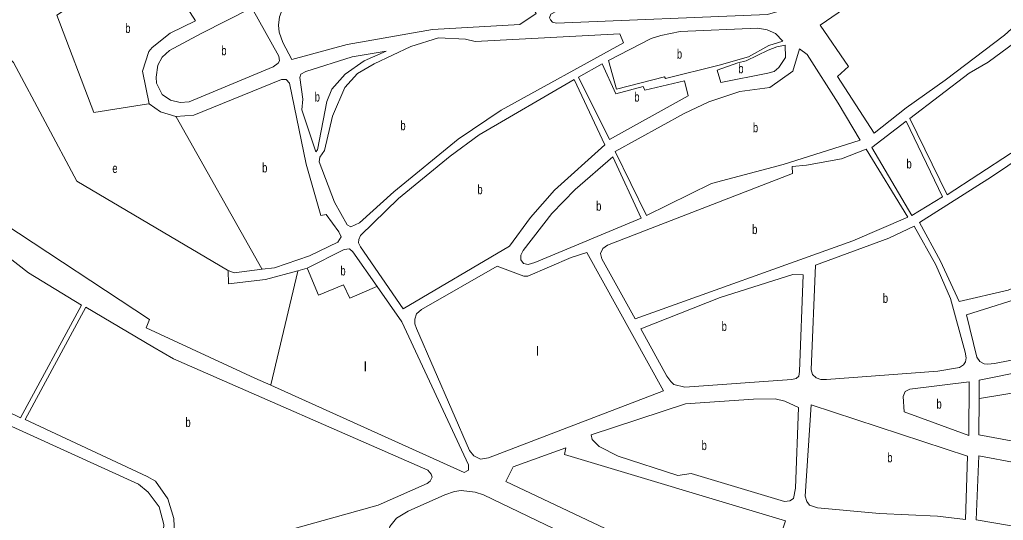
# Model space of a CAD drawing. Extents: x 639657 to 671642, y 222838 to 252123.
# Drawn here: x 646215 to 647260, y 242770 to 243302 of the extents above; entities that cross this region are included whole.
import ezdxf

# ---------------------------------------------------------------- set-up
doc = ezdxf.new("R2010")
doc.units = 0
doc.header["$LTSCALE"] = 4
doc.layers.add('1', color=7, linetype='Continuous', lineweight=13)
doc.layers.add('21', color=7, linetype='Continuous', lineweight=13)
doc.layers.add('7', color=7, linetype='Continuous')

msp = doc.modelspace()

# ---------------------------------------------------------------- linework, layer by layer
at = {"layer": '1'}
for points in [[(645960.17, 243446.59), (645917.36, 243432.54), (645917.3, 243406.11), (645925.59, 243368.27), (645944.81, 243321.8), (645970.71, 243277.67), (646002.63, 243240.82), (646048.74, 243203.29), (646198.63, 243085.25), (646353.5, 242983.08), (646349.82, 242974.28), (646465.28, 242921.01), (646482.106, 242913.417)], [(646352.89, 243212.38), (646345.89, 243247.22), (646352.83, 243268.04), (646356.28, 243272.32), (646375.23, 243287.51), (646402.13, 243300.53), (646355.47, 243373.96), (646363.87, 243379.95)], [(646473.108, 243036.633), (646486.06, 243038.28), (646523.29, 243050.83), (646553.42, 243065.55), (646557.09, 243071.12), (646554.31, 243076.5), (646541.04, 243094.82), (646535.45, 243093.77), (646519.71, 243148.19), (646501.9, 243234.21), (646498.69, 243238.3), (646493.53, 243238.32), (646400.57, 243200.19), (646381.44, 243198.96)], [(647442.041, 243225.842), (647430.52, 243230.19), (647405.83, 243241.9), (647395.3, 243241.51), (647388.2, 243237.03), (647364.06, 243216.29), (647332.4, 243191.72), (647247.76, 243134.91), (647171.31, 243086.44), (647193.54, 243045.09), (647213.4, 243002.25), (647265.45, 243014.28), (647366.39, 243056.41)], [(646381.44, 243198.96), (646364.9, 243203.96), (646352.89, 243212.38)], [(647408.455, 243059.965), (647291.02, 243010.31), (647221.31, 242988.03), (647232.34, 242943.28), (647235.55, 242938.54), (647240.06, 242935.95), (647243.93, 242935.72), (647250.81, 242936.33), (647406.52, 242967.06), (647432.54, 242971.25), (647434.829, 242971.494), (647470.694, 242975.31)], [(646595.168, 243018.383), (646569.51, 243055.17), (646565.87, 243058.41), (646560.27, 243057.57), (646520.88, 243037.73), (646510.976, 243035.075)], [(646436.84, 243035.23), (646443.28, 243032.84), (646473.108, 243036.633)], [(646510.976, 243035.075), (646476.57, 243025.85), (646437.22, 243021.26), (646436.84, 243035.23)], [(646482.106, 242913.417), (646687.6, 242820.69), (646692.34, 242823.03), (646692.35, 242828.62), (646621.5, 242980.63), (646595.168, 243018.383)], [(646199.91, 242747.79), (646231.96, 242754.99), (646265.48, 242753.38), (646311.43, 242742.26), (646341.94, 242738.94), (646366.65, 242739.71), (646368.46, 242765.29), (646363.59, 242784.22), (646352.03, 242799.74), (646341.75, 242808.16), (646035.73, 242947.36)], [(647336.79, 242939.2), (647234.63, 242918.77), (647234.566, 242899.31)], [(647234.566, 242899.31), (647234.44, 242860.53), (647274.18, 242853.06), (647316.08, 242849.66), (647370.88, 242848.58), (647492.894, 242847.55), (647604.567, 242846.607)], [(646792.629, 242756.062), (646708.07, 242796.78), (646699.27, 242799.6), (646684.45, 242801.37), (646677.35, 242800.54), (646667.24, 242796.92), (646628.06, 242779.43), (646615.57, 242771.95), (646608.66, 242763.17), (646606.26, 242751.57), (646606.58, 242718.67), (646609.35, 242714.37), (646614.5, 242711.55), (646621.8, 242709.81), (646628.04, 242709.36), (646633.83, 242705.47), (646751.43, 242597.77)]]:
    msp.add_lwpolyline(points, dxfattribs=at)
for points in [[(646494.99, 243277.43), (646504.62, 243259.34), (646563.34, 243275.47), (646653.87, 243291.48), (646746.74, 243296.73), (646763.96, 243308.27), (646689.05, 243438.75), (646686.7, 243440.69), (646683.47, 243441.13), (646622.16, 243420.51), (646610.11, 243415.4), (646557.56, 243369.6), (646507.59, 243329.6), (646495.09, 243314.17), (646491.41, 243304.94), (646490.53, 243296.14), (646490.94, 243288.61)], [(647095.69, 243251.99), (647084.06, 243241.51), (647123.01, 243181.4), (647157.05, 243208.13), (647198.4, 243237.39), (647261.72, 243285.26), (647291.46, 243312.21), (647308.27, 243331.91), (647311.08, 243337.48), (647310.02, 243342.64), (647286.92, 243385.92), (647267.46, 243429.61), (647242.91, 243407.8), (647216.41, 243385.78), (647161.94, 243349.7), (647117.38, 243324.96), (647097.37, 243317.52), (647065.72, 243295.94)], [(647011.06, 243354.6), (646937.92, 243419.77), (646926.71, 243405.41), (646910.98, 243389.36), (646878.89, 243365.64), (646852.62, 243348.55), (646844.44, 243341.27), (646808.06, 243320.14), (646791.71, 243313.97), (646779.65, 243307.57), (646778.36, 243303.92), (646779.21, 243301.55), (646781.57, 243299.18), (646785.86, 243298.3), (647009.65, 243307.34), (647023.41, 243311.36), (647029.66, 243316.5), (647032.25, 243320.57), (647032.9, 243324.65), (647030.13, 243330.89), (647019.85, 243346.61)], [(647356.73, 243286.37), (647324.81, 243325.39), (647272.66, 243277.48), (647244.23, 243256.54), (647224, 243245.02), (647161.1, 243196.72), (647200.85, 243115.76), (647301.63, 243181.75), (647340.41, 243212.1), (647380.26, 243245.02), (647384.58, 243250.8), (647385.88, 243254.66), (647385.46, 243257.03)], [(646408.18, 243287.18), (646462.2, 243314.28), (646490.87, 243263.04), (646491.29, 243258.1), (646490.21, 243255.74), (646484.61, 243251.68), (646395.53, 243214.37), (646386.07, 243213.76), (646375.54, 243216.16), (646366.75, 243222.21), (646360.76, 243234.26), (646360.35, 243240.92), (646362.1, 243253.38), (646366.85, 243262.17), (646374.61, 243269.03)], [(646840.79, 243258.56), (646849.52, 243228.02), (646900.28, 243241.15), (646901.56, 243239.43), (646958.35, 243253.6), (646989.54, 243262.29), (647011.28, 243274.24), (647026.12, 243278.91), (647018.19, 243287.32), (647009.6, 243291.01), (646999.72, 243292.76), (646917.17, 243289.43), (646896.53, 243285), (646886.42, 243281.81)], [(646699.41, 243278.64), (646689.09, 243281.04), (646660.3, 243282.43), (646631.04, 243273.3), (646592.09, 243254.96), (646574.44, 243244.71), (646560.86, 243229.93), (646547.66, 243199.46), (646539.18, 243162.74), (646534.22, 243155.88), (646533.56, 243150.73), (646549.77, 243107.9), (646563.25, 243083.79), (646567.32, 243081.84), (646576.58, 243085.89), (646613, 243118.86), (646681.29, 243174.7), (646726.94, 243205.7), (646856.74, 243277.2), (646853.11, 243286.88)], [(646568.68, 243262.35), (646604.59, 243268.24), (646581.35, 243258.22), (646561.32, 243243.89), (646546.88, 243228.04), (646541.69, 243214.74), (646531.88, 243163.63), (646529.94, 243161.48), (646515.23, 243206.02), (646516.12, 243217.19), (646512.95, 243240.41), (646514.04, 243244.06), (646519.42, 243246.83)], [(646921.45, 243202.18), (646848.04, 243161.63), (646881.16, 243093.6), (646950.47, 243127.72), (647026.62, 243148.05), (647108.16, 243173.94), (647084.84, 243213.14), (647052.09, 243264.84), (647043.73, 243270.89), (647036.78, 243247.28), (647012.45, 243229.76), (646980.41, 243225.58), (646947.49, 243214.54)], [(646978.34, 243255.89), (646956.4, 243248.02), (646960.23, 243234.9), (647010.34, 243245.02), (647016.79, 243246.93), (647021.96, 243250.99), (647028.87, 243261.71), (647028.47, 243274.6), (647019.66, 243272.92), (647010.41, 243269.52), (646987.16, 243258.22)], [(646848.64, 243222.87), (646834.33, 243254.94), (646809.14, 243240.63), (646842.06, 243174.54), (646925.59, 243220.86), (646921.55, 243236.99), (646879.39, 243227.05), (646877.9, 243230.71)], [(646836.89, 243168.98), (646804.62, 243238.29), (646703.65, 243179.35), (646672.85, 243156.68), (646617.92, 243111.75), (646577.61, 243072.56), (646575.67, 243068.27), (646575.23, 243064.62), (646577.36, 243060.53), (646622.73, 242994.39), (646735.77, 243061.25), (646758.21, 243091.47), (646783.45, 243120.61)], [(646174.41, 242898.77), (646216.26, 242878.65), (646281.12, 242998.58), (646224.91, 243032.72), (646001.25, 243207.09), (645996.52, 243206.24), (645994.36, 243203.46), (645996.5, 243197.86), (646038.61, 243119.29), (646042.71, 243122.93), (646093.6, 243033.58), (646097.26, 243037.65), (646116.3, 243008.79), (646113.06, 243003.43)], [(647195.68, 243113.42), (647157.01, 243193.94), (647120.6, 243166.16), (647163.17, 243093.57)], [(647158.86, 243092.08), (647114.58, 243164.25), (647088.54, 243153.82), (647051.34, 243147.31), (647036.07, 243145.65), (647036.48, 243138.55), (646839.8, 243062.37), (646835.06, 243058.53), (646832.47, 243053.38), (646833.74, 243047.57), (646869.23, 242983.82), (647100.32, 243066.74)], [(646875.78, 243091.04), (646845.66, 243156.05), (646805.59, 243121.38), (646780.58, 243095.91), (646750.16, 243056.47), (646747.78, 243051.54), (646747.77, 243046.81), (646750.55, 243042.72), (646755.7, 243041.63), (646762.8, 243043.96)], [(647188.59, 243041.46), (647165.5, 243082.39), (647138.81, 243069.6), (647060.7, 243041.11), (647056.27, 242929.59), (647057.76, 242924.86), (647061.4, 242921.19), (647066.34, 242919.45), (647072.57, 242919.42), (647190.81, 242928.2), (647213.61, 242932.19), (647217.92, 242934.96), (647220.08, 242938.18), (647220.73, 242942.47), (647219.68, 242948.49), (647204.17, 243005.72)], [(646713.36, 242836.09), (646899.29, 242907.41), (646817.86, 243054.51), (646801.29, 243048.98), (646755.24, 243029.16), (646750.94, 243029.18), (646722.81, 243040.03), (646642.29, 242993.89), (646637.12, 242989.18), (646635.38, 242983.6), (646635.37, 242978.66), (646637.07, 242973.49), (646693.4, 242844.12), (646697.89, 242838.51), (646704.98, 242834.83)], [(647043.8, 242927.92), (647047.77, 243030.85), (647036.59, 243030.89), (646959.57, 243006.48), (646875.43, 242973.48), (646903, 242922.87), (646907.06, 242917.27), (646910.49, 242914.03), (646922.09, 242911.19), (647035.81, 242919.35), (647040.33, 242920.41), (647043.13, 242923.19)], [(646356.86, 242954.26), (646285.86, 242996.19), (646221.45, 242877.12), (646350.83, 242816.3), (646359.62, 242811.54), (646372.67, 242792.58), (646379.04, 242771.71), (646379.85, 242755.81), (646378.51, 242741.84), (646458.73, 242758.76), (646480.21, 242756.76), (646492.25, 242756.93), (646596.36, 242785.8), (646648.44, 242808.82), (646651.67, 242811.61), (646653.62, 242815.68), (646652.56, 242818.91), (646648.92, 242823.22), (646378.74, 242941.51)], [(647223.69, 242860.14), (647223.88, 242916.89), (647161.09, 242909.19), (647156.14, 242906.84), (647153.76, 242901.48), (647154.99, 242885.14)], [(647039.52, 242803.92), (647042.6, 242889.67), (647028.22, 242896.39), (647018.12, 242899), (646994.91, 242898.67), (646922.89, 242893.78), (646822.41, 242860.84), (646823.47, 242855.68), (646831.18, 242848.35), (646851.14, 242837.95), (646914.69, 242817.3), (646928.67, 242819.61), (647027.86, 242789.99), (647033.45, 242790.4), (647037.33, 242793.18)], [(647222.11, 242838.01), (647056.15, 242892.41), (647049.8, 242795.5), (647051.51, 242789.9), (647054.5, 242786.02), (647063.09, 242783.19), (647128.62, 242776.92), (647190.3, 242774.09), (647220.16, 242770.53)], [(646995.42, 242670.17), (647028.87, 242769.14), (646794.19, 242839.67), (646795.5, 242846.97), (646739.77, 242826.75), (646731.76, 242811.09), (646949.56, 242708.18), (646965.43, 242698.23), (646988.54, 242670.41)], [(647991.27, 242745.85), (647990.43, 242750.15), (647984.44, 242757.92), (647951.4, 242775.27), (647857.39, 242813.32), (647829.91, 242822.26), (647802.2, 242827.98), (647778.35, 242829.59), (647749.54, 242829.72), (647720.73, 242826.63), (647623.35, 242824.27), (647489.24, 242826.15), (647327.61, 242826.83), (647275.61, 242830.7), (647234.15, 242838.39), (647231.34, 242770.49), (647354.21, 242749.56), (647379.34, 242746.66), (647649.45, 242727.01), (647748.71, 242716.24), (647913.16, 242722.58), (647978.12, 242735.6), (647986.51, 242737.92), (647990.83, 242743.06)]]:
    msp.add_lwpolyline(points, close=True, dxfattribs=at)
at = {"layer": '21'}
for points in [[(646436.84, 243035.23), (646436.34, 243035.526), (646275.998, 243130.328), (646208.894, 243256.209), (645981.333, 243469.649), (645980.833, 243470.118)], [(646268.282, 243315.455), (646255.028, 243306.561), (646294.172, 243203.059), (646352.39, 243212.301), (646352.89, 243212.38)], [(646381.44, 243198.96), (646381.722, 243198.46), (646472.826, 243037.133), (646473.108, 243036.633)], [(646510.976, 243035.075), (646510.857, 243034.575), (646482.225, 242913.917), (646482.106, 242913.417)], [(646520.88, 243037.73), (646521.087, 243037.23), (646532.73, 243009.143), (646559.46, 243020.007), (646566.142, 243005.8), (646594.668, 243018.166), (646595.168, 243018.383)], [(647234.566, 242899.31), (647235.067, 242899.392), (647396.855, 242925.775), (647395.151, 242948.791), (647395.114, 242949.291)]]:
    msp.add_lwpolyline(points, dxfattribs=at)

# ---------------------------------------------------------------- texts
at = {"layer": '7', "width": 0.75}
for s, p in [('b', (646327.577, 243287.797)), ('b', (646429.632, 243264.02)), ('b', (646913.551, 243260.39)), ('b', (646978.803, 243244.96)), ('b', (646528.836, 243214.86)), ('b', (646868.295, 243214.74)), ('b', (646619.844, 243184.36)), ('b', (646994.29, 243182.245)), ('b', (647157.425, 243143.755)), ('e', (646313.879, 243138.929)), ('b', (646472.97, 243139.538)), ('b', (646701.642, 243116.34)), ('b', (646827.812, 243098.84)), ('b', (646993.545, 243074.035)), ('b', (646556.119, 243030.036)), ('b', (647132.289, 243000.905)), ('b', (646961.111, 242971.04)), ('b', (647189.26, 242888.515)), ('b', (646391.507, 242869.015)), ('b', (646939.778, 242844.495)), ('b', (647137.039, 242831.47))]:
    msp.add_text(s, height=10, dxfattribs=at).set_placement(p)
at = {"layer": '7'}
for p in [(646764.141, 242944.67), (646581.178, 242928.08)]:
    msp.add_text('l', height=10, dxfattribs=at).set_placement(p)

doc.saveas('drawing.dxf')
